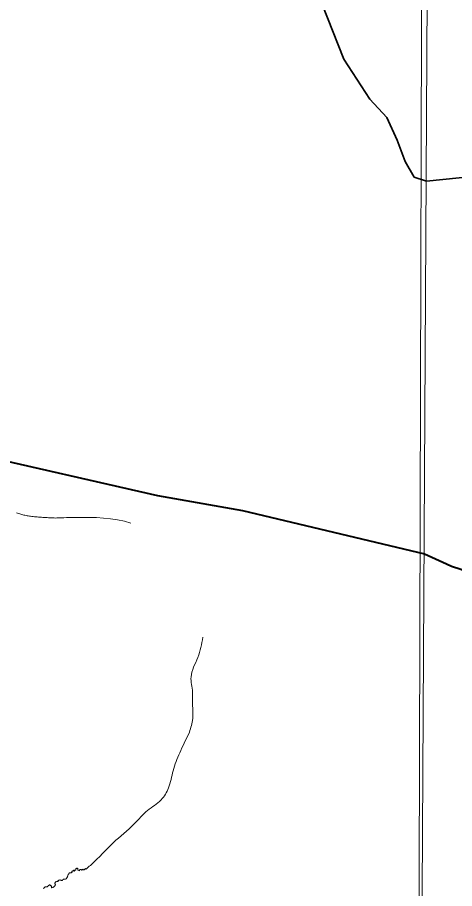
# Model space of a CAD drawing. Extents: x 553962 to 842807, y 8883888 to 9032388.
# Drawn here: x 606498 to 607668, y 8911165 to 8913495 of the extents above; entities that cross this region are included whole.
import ezdxf

# ---------------------------------------------------------------- set-up
doc = ezdxf.new("R2010")
doc.units = 0
doc.header["$LTSCALE"] = 200
doc.linetypes.add('LONG_DASH_SHORT_DASH', pattern=[9.9, 6, -1.2, 1.5, -1.2])
doc.layers.add('6', color=7, linetype='Continuous', lineweight=13)

msp = doc.modelspace()

# ---------------------------------------------------------------- linework, layer by layer
at = {"layer": '6'}
for points in [[(607657.7, 8924743.3), (607574.2, 8909874.9), (607492.3, 8896026.7)], [(606495.4, 8912169.6), (606498.4, 8912168.7), (606501.3, 8912167.9), (606504.2, 8912167), (606507, 8912166.2), (606509.9, 8912165.4), (606512.7, 8912164.6), (606515.6, 8912163.8), (606518.4, 8912163.2), (606521.3, 8912162.5), (606524.3, 8912161.9), (606527.2, 8912161.4), (606530.3, 8912160.9), (606533.4, 8912160.4), (606536.7, 8912160), (606540, 8912159.6), (606543.5, 8912159.2), (606547, 8912158.9), (606550.7, 8912158.6), (606554.5, 8912158.3)], [(606554.5, 8912158.3), (606558.4, 8912158), (606562.2, 8912157.8), (606566.1, 8912157.5), (606570, 8912157.2), (606573.9, 8912157), (606577.7, 8912156.8), (606581.5, 8912156.5), (606585.2, 8912156.3), (606589, 8912156.1), (606592.7, 8912156), (606596.4, 8912155.9), (606600.1, 8912155.8), (606603.8, 8912155.9), (606607.6, 8912156), (606611.7, 8912156.2), (606616.5, 8912156.4), (606622.2, 8912156.6), (606629.1, 8912156.9), (606637.5, 8912157.1), (606647.8, 8912157.3), (606660.2, 8912157.5), (606674.9, 8912157.6), (606691.5, 8912157.5), (606709.4, 8912156.9), (606728.2, 8912155.8), (606747.3, 8912154), (606766.3, 8912151.3), (606784.5, 8912147.5), (606801.4, 8912142.5)], [(606652.9, 8911213.8), (606651.8, 8911214.3), (606650.8, 8911213.8), (606650.4, 8911212.7), (606651.2, 8911212.2), (606651.3, 8911211.2), (606650.2, 8911211.3), (606649.9, 8911212.4), (606649.4, 8911213.3), (606648.5, 8911213.9), (606647.6, 8911213), (606647.3, 8911211.8), (606646.5, 8911211.1), (606645.3, 8911210.9), (606644.4, 8911211.4), (606643.6, 8911210.6), (606643.7, 8911209.5), (606644.2, 8911208.6), (606644.3, 8911207.6), (606643.2, 8911207.3), (606641.9, 8911207.1), (606640.8, 8911207), (606639.5, 8911207), (606637.9, 8911206.5), (606636.5, 8911205.9), (606635.4, 8911204.5), (606634.8, 8911203.5), (606634.3, 8911202.3), (606633.9, 8911201.4), (606633.3, 8911199.9), (606632.9, 8911198.8), (606632.4, 8911197.6), (606631.8, 8911196.3), (606631.4, 8911195.3), (606631.2, 8911194.3), (606630.7, 8911193.1), (606629.9, 8911192.3), (606629.2, 8911191.6), (606628.3, 8911190.8), (606627.2, 8911190.2), (606626, 8911189.8), (606625, 8911189.7), (606623.8, 8911189.5), (606622.6, 8911189.5), (606621.3, 8911189.8), (606620.3, 8911189.4), (606619.6, 8911188.7), (606619.2, 8911187.4), (606618.5, 8911186.6), (606617.3, 8911186.6), (606616.1, 8911186.7), (606615, 8911187.1), (606614, 8911187.4), (606612.9, 8911187.6), (606611.3, 8911187.7), (606610.1, 8911187.6), (606609, 8911187.4), (606608.3, 8911186.6), (606607.4, 8911185.6), (606606.9, 8911184.6), (606606.2, 8911183.7), (606605.2, 8911183.6), (606604.2, 8911184.1), (606603.1, 8911183.9), (606602.1, 8911183.5), (606601.1, 8911182.6), (606600.4, 8911181.8), (606599.6, 8911181), (606598.9, 8911180.1), (606598.4, 8911179.1), (606598.2, 8911178), (606598.7, 8911177.1), (606599.6, 8911176.3), (606599.8, 8911175.2), (606599.6, 8911174.1), (606599.2, 8911173.2), (606598.5, 8911172.3), (606597.3, 8911171.1), (606596.5, 8911170.1), (606595.8, 8911169.3), (606594.9, 8911168.7), (606593.9, 8911168.1), (606592.9, 8911167.6), (606591.6, 8911167.2), (606590.6, 8911167), (606589.5, 8911167.7), (606589.4, 8911168.8), (606589.3, 8911169.9), (606588.6, 8911170.8), (606588.2, 8911171.8), (606587.5, 8911172.6), (606586.6, 8911173.3), (606585.9, 8911174.2), (606584.6, 8911174.7), (606583.6, 8911174.3), (606582.7, 8911173.5), (606581.6, 8911172.7), (606580.8, 8911172.1), (606580, 8911171.4), (606578.8, 8911170.4), (606577.5, 8911169.5)], [(606685, 8911219.6), (606684.4, 8911219.2), (606683.7, 8911218.2), (606683.1, 8911217.3), (606682.1, 8911216.9), (606681.3, 8911217.6), (606680.3, 8911218), (606679.3, 8911217.1), (606678.4, 8911216.3), (606677.7, 8911215.5), (606676.8, 8911214.9), (606675.8, 8911214.8), (606674.8, 8911215.2), (606674, 8911215.8), (606673.1, 8911216.5), (606672, 8911215.9), (606671.4, 8911214.7), (606671.1, 8911213.7), (606670.1, 8911214), (606669.3, 8911215.3), (606668.4, 8911215.8), (606667.2, 8911215.8), (606666.2, 8911215.6), (606665.3, 8911214.9), (606664.7, 8911213.8), (606664.5, 8911212.7), (606663.7, 8911212), (606663.2, 8911213), (606662, 8911213.6), (606660.9, 8911214), (606660.1, 8911214.9), (606660.1, 8911215.9), (606660, 8911217), (606659.6, 8911218), (606659, 8911219.1), (606657.9, 8911218.8), (606657, 8911218.5), (606655.9, 8911219.1), (606655.1, 8911218.5), (606654.4, 8911217.3), (606654.3, 8911216), (606654.3, 8911214.8), (606654.1, 8911213.8), (606652.9, 8911213.8)], [(606577.5, 8911169.5), (606576.3, 8911169.3), (606575.2, 8911169.3), (606574.2, 8911169.7), (606573.1, 8911169.8), (606572, 8911169.4), (606571.3, 8911168.7), (606570.6, 8911167.6), (606570.1, 8911166.7), (606569.2, 8911166.2), (606566.8, 8911165.1)]]:
    msp.add_lwpolyline(points, dxfattribs=at)
msp.add_lwpolyline([(607600.8, 8920952.4), (596639.8, 8920989.8), (596608.8, 8909934.4), (607569.8, 8909894.9)], close=True, dxfattribs=at)
at = {"layer": '6', "linetype": 'LONG_DASH_SHORT_DASH', "lineweight": 35}
for points in [[(606539.4, 8914008.9), (606574.4, 8913973.3), (606620.1, 8913944.6), (606665.8, 8913915.9), (606715.2, 8913894.3), (606775.2, 8913886.7), (606909.9, 8913928), (606952.4, 8913938.2), (606991.4, 8913944.9), (607044.4, 8913944.5), (607100.9, 8913933.4), (607185.1, 8913863.8), (607217.8, 8913819.4), (607258.2, 8913730.6), (607313.1, 8913532.2), (607371.9, 8913383.3), (607441.7, 8913276.6), (607487.2, 8913226.8), (607515, 8913166.4), (607535.7, 8913109.7), (607560.1, 8913067.1), (607593.6, 8913056.5)], [(607593.6, 8913056.5), (607750.3, 8913072.5)]]:
    msp.add_lwpolyline(points, dxfattribs=at)
at = {"layer": '6', "lineweight": 40}
for points in [[(605772.2, 8912307.9), (605897.3, 8912328.7), (606065.1, 8912373.9), (606133.7, 8912373.3), (606372, 8912330.1), (606873.2, 8912216.1), (607100.6, 8912175.7), (607588, 8912059.9)], [(607588, 8912059.9), (607646.9, 8912033.5), (607660.1, 8912027.5), (607685.1, 8912019.4), (607700.3, 8912012.4), (607729.4, 8912007.2), (607733.2, 8912006.7)]]:
    msp.add_lwpolyline(points, dxfattribs=at)
at = {"layer": '6'}
for points in [[(606994.9, 8911837), (606980.9, 8911782.8), (606962.9, 8911730.7), (606966.9, 8911690.6), (606966.9, 8911666.5), (606966.9, 8911614.4), (606956.8, 8911578.3)], [(606956.8, 8911578.3), (606932.8, 8911528.1), (606914.8, 8911480), (606902.7, 8911433.9), (606882.7, 8911401.8), (606846.6, 8911373.7), (606810.5, 8911337.6), (606754.4, 8911287.4), (606696.2, 8911229.3), (606685, 8911219.6)]]:
    msp.add_spline(points, degree=3, dxfattribs=at)

doc.saveas('drawing.dxf')
